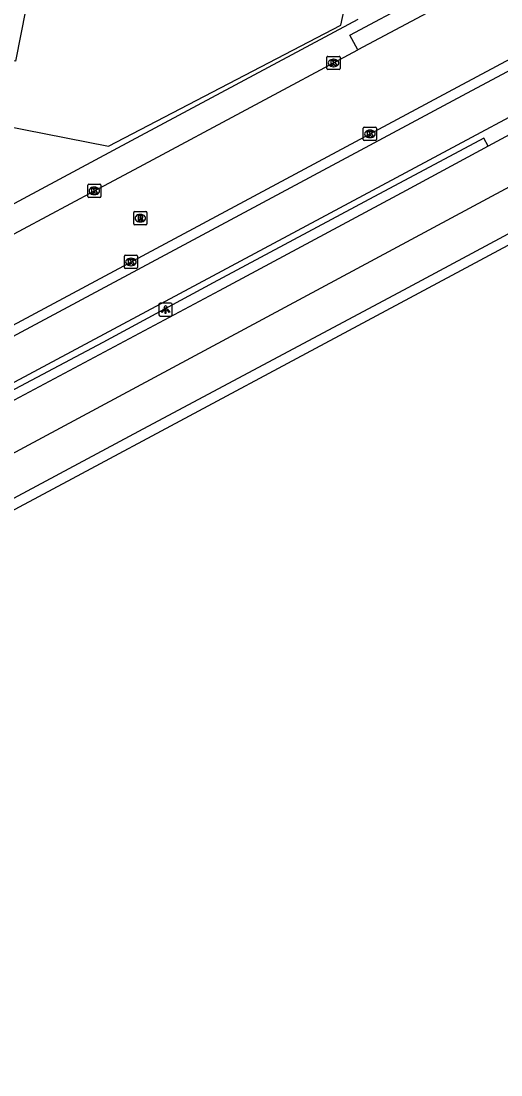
# Model space of a CAD drawing. Extents: x 158797 to 159887, y 384318 to 385255.
# Drawn here: x 159658.1 to 159694.3, y 384368.7 to 384448.1 of the extents above; entities that cross this region are included whole.
import ezdxf

# ---------------------------------------------------------------- set-up
doc = ezdxf.new("R2010")
doc.units = 0
for name, color, linetype in [('IMGEO_Berm_open', 7, 'Continuous'), ('IMGEO_Fietspad_gesloten', 7, 'Continuous'), ('IMGEO_Kolk', 7, 'Continuous'), ('IMGEO_Lichtpunt', 7, 'Continuous'), ('IMGEO_Pand', 7, 'Continuous'), ('IMGEO_Rijbaan_lokaal_gesloten', 7, 'Continuous'), ('IMGEO_Rijbaan_regionaal_gesloten', 7, 'Continuous'), ('IMGEO_Rioolput', 7, 'Continuous'), ('IMGEO_Voetpad_open', 7, 'Continuous')]:
    doc.layers.add(name, color=color, linetype=linetype)

msp = doc.modelspace()

# ---------------------------------------------------------------- linework, layer by layer
at = {"layer": 'IMGEO_Berm_open'}
msp.add_lwpolyline([(159693.288, 384438.625), (159692.958, 384439.23), (159683.971, 384434.448), (159672.561, 384428.328), (159664.238, 384423.844), (159654.268, 384418.57), (159642.609, 384412.337), (159624.993, 384402.897), (159622.895, 384401.766), (159617.171, 384398.703), (159613.053, 384396.512)], dxfattribs=at)
at = {"layer": 'IMGEO_Fietspad_gesloten'}
for points in [[(159707.394, 384451.026), (159691.341, 384442.43), (159554.532, 384369.175), (159553.562, 384368.656)], [(159705.22, 384446.356), (159692.734, 384439.673), (159612.839, 384396.912)]]:
    msp.add_lwpolyline(points, dxfattribs=at)
at = {"layer": 'IMGEO_Kolk'}
for p, q in [((159681.134, 384444.478), (159681.134, 384445.33)), ((159681.209, 384445.404), (159682.061, 384445.404)), ((159681.622, 384445.184), (159681.647, 384445.184)), ((159682.135, 384445.33), (159682.135, 384444.478)), ((159682.061, 384444.404), (159681.209, 384444.404)), ((159681.645, 384444.624), (159681.62, 384444.624)), ((159683.879, 384439.134), (159683.879, 384439.986)), ((159683.954, 384440.06), (159684.806, 384440.06)), ((159684.367, 384439.84), (159684.392, 384439.84)), ((159684.88, 384439.986), (159684.88, 384439.134)), ((159684.806, 384439.06), (159683.954, 384439.06)), ((159684.39, 384439.28), (159684.365, 384439.28)), ((159663.101, 384434.84), (159663.101, 384435.692)), ((159663.176, 384435.766), (159664.028, 384435.766)), ((159663.589, 384435.546), (159663.614, 384435.546)), ((159664.102, 384435.692), (159664.102, 384434.84)), ((159664.028, 384434.766), (159663.176, 384434.766)), ((159663.612, 384434.986), (159663.587, 384434.986)), ((159665.863, 384429.485), (159665.863, 384430.337)), ((159665.938, 384430.411), (159666.79, 384430.411)), ((159666.351, 384430.191), (159666.376, 384430.191)), ((159666.864, 384430.337), (159666.864, 384429.485)), ((159666.79, 384429.411), (159665.938, 384429.411)), ((159666.374, 384429.631), (159666.349, 384429.631))]:
    msp.add_line(p, q, dxfattribs=at)
for points in [[(159681.134, 384444.478), (159681.134, 384445.33)], [(159681.209, 384445.404), (159682.061, 384445.404)], [(159681.455, 384445.104), (159681.578, 384445.104), (159681.578, 384444.953), (159681.708, 384445.104), (159681.872, 384445.104), (159681.726, 384444.953), (159681.879, 384444.704), (159681.727, 384444.704), (159681.642, 384444.868), (159681.578, 384444.801), (159681.578, 384444.704), (159681.455, 384444.704), (159681.455, 384445.104)], [(159682.135, 384445.33), (159682.135, 384444.478)], [(159682.061, 384444.404), (159681.209, 384444.404)], [(159683.879, 384439.134), (159683.879, 384439.986)], [(159683.954, 384440.06), (159684.806, 384440.06)], [(159684.2, 384439.76), (159684.323, 384439.76), (159684.323, 384439.609), (159684.453, 384439.76), (159684.617, 384439.76), (159684.471, 384439.609), (159684.624, 384439.36), (159684.472, 384439.36), (159684.387, 384439.524), (159684.323, 384439.457), (159684.323, 384439.36), (159684.2, 384439.36), (159684.2, 384439.76)], [(159684.88, 384439.986), (159684.88, 384439.134)], [(159684.806, 384439.06), (159683.954, 384439.06)], [(159663.101, 384434.84), (159663.101, 384435.692)], [(159663.176, 384435.766), (159664.028, 384435.766)], [(159663.422, 384435.466), (159663.545, 384435.466), (159663.545, 384435.315), (159663.675, 384435.466), (159663.839, 384435.466), (159663.693, 384435.315), (159663.846, 384435.066), (159663.694, 384435.066), (159663.609, 384435.23), (159663.545, 384435.163), (159663.545, 384435.066), (159663.422, 384435.066), (159663.422, 384435.466)], [(159664.102, 384435.692), (159664.102, 384434.84)], [(159664.028, 384434.766), (159663.176, 384434.766)], [(159665.863, 384429.485), (159665.863, 384430.337)], [(159665.938, 384430.411), (159666.79, 384430.411)], [(159666.184, 384430.111), (159666.307, 384430.111), (159666.307, 384429.96), (159666.437, 384430.111), (159666.601, 384430.111), (159666.455, 384429.96), (159666.608, 384429.711), (159666.456, 384429.711), (159666.371, 384429.875), (159666.307, 384429.808), (159666.307, 384429.711), (159666.184, 384429.711), (159666.184, 384430.111)], [(159666.864, 384430.337), (159666.864, 384429.485)], [(159666.79, 384429.411), (159665.938, 384429.411)]]:
    msp.add_lwpolyline(points, dxfattribs=at)
for centre, start, end in [((159681.211, 384445.328), 91.55205, 178.44795), ((159681.211, 384445.328), 91.55205, 178.44795), ((159682.059, 384445.328), 1.55205, 88.44795), ((159682.059, 384445.328), 1.55205, 88.44795), ((159681.211, 384444.48), 181.55205, 268.44795), ((159681.211, 384444.48), 181.55205, 268.44795), ((159682.059, 384444.48), 271.55205, 358.44795), ((159682.059, 384444.48), 271.55205, 358.44795), ((159683.956, 384439.984), 91.55205, 178.44795), ((159683.956, 384439.984), 91.55205, 178.44795), ((159684.804, 384439.984), 1.55205, 88.44795), ((159684.804, 384439.984), 1.55205, 88.44795), ((159683.956, 384439.136), 181.55205, 268.44795), ((159683.956, 384439.136), 181.55205, 268.44795), ((159684.804, 384439.136), 271.55205, 358.44795), ((159684.804, 384439.136), 271.55205, 358.44795), ((159663.178, 384435.69), 91.55205, 178.44795), ((159663.178, 384435.69), 91.55205, 178.44795), ((159664.026, 384435.69), 1.55205, 88.44795), ((159664.026, 384435.69), 1.55205, 88.44795), ((159663.178, 384434.842), 181.55205, 268.44795), ((159663.178, 384434.842), 181.55205, 268.44795), ((159664.026, 384434.842), 271.55205, 358.44795), ((159664.026, 384434.842), 271.55205, 358.44795), ((159665.94, 384430.335), 91.55205, 178.44795), ((159665.94, 384430.335), 91.55205, 178.44795), ((159666.788, 384430.335), 1.55205, 88.44795), ((159666.788, 384430.335), 1.55205, 88.44795), ((159665.94, 384429.487), 181.55205, 268.44795), ((159665.94, 384429.487), 181.55205, 268.44795), ((159666.788, 384429.487), 271.55205, 358.44795), ((159666.788, 384429.487), 271.55205, 358.44795)]:
    msp.add_arc(centre, 0.0765, start, end, dxfattribs=at)
for centre, major_axis, ratio, start_param, end_param in [((159681.621, 384444.904), (-0.387, 0.002), 0.722429, 4.712389, 7.853982), ((159681.646, 384444.904), (-0.39, 0.002), 0.717154, 1.570796, 4.712389), ((159684.366, 384439.56), (-0.387, 0.002), 0.722429, 4.712389, 7.853982), ((159684.391, 384439.56), (-0.39, 0.002), 0.717154, 1.570796, 4.712389), ((159663.588, 384435.266), (-0.387, 0.002), 0.722429, 4.712389, 7.853982), ((159663.613, 384435.266), (-0.39, 0.002), 0.717154, 1.570796, 4.712389), ((159666.35, 384429.911), (-0.387, 0.002), 0.722429, 4.712389, 7.853982), ((159666.375, 384429.911), (-0.39, 0.002), 0.717154, 1.570796, 4.712389)]:
    msp.add_ellipse(centre, major_axis=major_axis, ratio=ratio, start_param=start_param, end_param=end_param, dxfattribs=at)
at = {"layer": 'IMGEO_Lichtpunt'}
for p, q in [((159668.475, 384426.722), (159668.475, 384425.915)), ((159668.475, 384426.722), (159668.475, 384425.915)), ((159669.377, 384426.817), (159668.569, 384426.817)), ((159669.377, 384426.817), (159668.569, 384426.817)), ((159669.471, 384425.915), (159669.471, 384426.722)), ((159669.471, 384425.915), (159669.471, 384426.722)), ((159668.569, 384425.821), (159669.377, 384425.821)), ((159668.569, 384425.821), (159669.377, 384425.821))]:
    msp.add_line(p, q, dxfattribs=at)
for points in [[(159668.849, 384426.386), (159668.888, 384426.358), (159668.7, 384426.096), (159668.662, 384426.123), (159668.849, 384426.386)], [(159668.951, 384426.338), (159668.998, 384426.338), (159668.998, 384426.016), (159668.951, 384426.016), (159668.951, 384426.338)], [(159669.061, 384426.358), (159669.099, 384426.385), (159669.286, 384426.123), (159669.247, 384426.095), (159669.061, 384426.358)]]:
    msp.add_lwpolyline(points, dxfattribs=at)
msp.add_circle((159668.974, 384426.52), 0.0994, dxfattribs=at)
for centre, start, end in [((159668.569, 384426.722), 90, 180), ((159668.569, 384426.722), 90, 180), ((159669.377, 384426.722), 0, 90), ((159669.377, 384426.722), 0, 90), ((159668.569, 384425.915), 180, 270), ((159668.569, 384425.915), 180, 270), ((159669.377, 384425.915), 270, 0), ((159669.377, 384425.915), 270, 360)]:
    msp.add_arc(centre, 0.0946, start, end, dxfattribs=at)
at = {"layer": 'IMGEO_Pand'}
msp.add_lwpolyline([(159615.168, 384493.218), (159631.646, 384489.94), (159631.594, 384489.43), (159642.299, 384487.34), (159642.371, 384487.828), (159663.172, 384483.741), (159663.062, 384483.15), (159665.104, 384482.719), (159657.652, 384445.044), (159634.856, 384449.536), (159634.884, 384450.102), (159624.284, 384452.245), (159624.125, 384451.684), (159608.374, 384454.809), (159607.652, 384454.952)], dxfattribs=at)
at = {"layer": 'IMGEO_Rijbaan_lokaal_gesloten'}
for points in [[(159553.184, 384369.293), (159691, 384443.105), (159706.671, 384451.498)], [(159693.473, 384451.244), (159688.29, 384448.468), (159683.468, 384445.886)], [(159656.463, 384431.445), (159663.602, 384435.266), (159667.341, 384437.251), (159683.468, 384445.886)]]:
    msp.add_lwpolyline(points, dxfattribs=at)
at = {"layer": 'IMGEO_Rijbaan_regionaal_gesloten'}
for points in [[(159880.669, 384532.909), (159875.798, 384530.374), (159847.424, 384515.674), (159804.811, 384493.696), (159779.976, 384480.85), (159750.919, 384465.55), (159708.655, 384442.945), (159694.585, 384435.384), (159645.738, 384409.21), (159615.068, 384392.753)], [(159616.488, 384390.102), (159630.958, 384397.851), (159650.153, 384408.169), (159667.67, 384417.548), (159686.549, 384427.613), (159696.214, 384432.791), (159709.47, 384439.893), (159725.249, 384448.362), (159745.061, 384458.917), (159759.449, 384466.649), (159775.497, 384475.211), (159791.41, 384483.447), (159811.928, 384494.056), (159823.458, 384500), (159870.864, 384524.44), (159874.443, 384526.273), (159882.662, 384530.596)], [(159883.694, 384529.35), (159881.307, 384528.22), (159875.887, 384525.604), (159825.453, 384500), (159812.356, 384493.351), (159791.799, 384482.795), (159777.564, 384475.395), (159744.535, 384457.751), (159731.675, 384450.855), (159717.186, 384443.101), (159697.88, 384432.802), (159696.562, 384432.097), (159679.569, 384423.013), (159661.921, 384413.563), (159644.473, 384404.254), (159631.206, 384397.094), (159616.87, 384389.389)], [(159705.803, 384445.325), (159701.548, 384443.077), (159693.288, 384438.625)], [(159693.288, 384438.625), (159687.108, 384435.294), (159673.007, 384427.734), (159656.81, 384419.099), (159647.237, 384413.981), (159637.604, 384408.821), (159626.551, 384402.935), (159617.694, 384398.165), (159613.635, 384395.988), (159613.401, 384395.863)]]:
    msp.add_lwpolyline(points, dxfattribs=at)
at = {"layer": 'IMGEO_Rioolput'}
for p, q in [((159666.568, 384432.781), (159666.568, 384433.633)), ((159666.643, 384433.707), (159667.495, 384433.707)), ((159667.056, 384433.487), (159667.081, 384433.487)), ((159667.569, 384433.633), (159667.569, 384432.781)), ((159667.495, 384432.707), (159666.643, 384432.707)), ((159667.079, 384432.927), (159667.054, 384432.927))]:
    msp.add_line(p, q, dxfattribs=at)
for points in [[(159666.568, 384432.781), (159666.568, 384433.633)], [(159666.643, 384433.707), (159667.495, 384433.707)], [(159667.157, 384433.405), (159666.905, 384433.407), (159666.905, 384433.007)], [(159666.905, 384433.007), (159667.029, 384433.007), (159667.029, 384433.169), (159667.04, 384433.169)], [(159667.083, 384433.326), (159667.029, 384433.326), (159667.029, 384433.245)], [(159667.029, 384433.245), (159667.081, 384433.245)], [(159667.087, 384433.14), (159667.158, 384433.007), (159667.298, 384433.007), (159667.233, 384433.133)], [(159667.569, 384433.633), (159667.569, 384432.781)], [(159667.495, 384432.707), (159666.643, 384432.707)]]:
    msp.add_lwpolyline(points, dxfattribs=at)
for centre, radius, start, end in [((159666.645, 384433.631), 0.0765, 91.55205, 178.44795), ((159666.645, 384433.631), 0.0765, 91.55205, 178.44795), ((159667.039, 384433.116), 0.0533, 26.02933, 88.69889), ((159667.065, 384433.434), 0.19, 274.7715, 282.96867), ((159667.089, 384433.23), 0.0964, 77.00612, 93.18647), ((159667.103, 384433.287), 0.0378, 276.66336, 79.67722), ((159667.156, 384433.295), 0.109, 350.36119, 89.41601), ((159667.154, 384433.295), 0.112, 277.58423, 350.98172), ((159667.138, 384433.08), 0.108, 29.51342, 73.79051), ((159667.493, 384433.631), 0.0765, 1.55205, 88.44795), ((159667.493, 384433.631), 0.0765, 1.55205, 88.44795), ((159666.645, 384432.783), 0.0765, 181.55205, 268.44795), ((159666.645, 384432.783), 0.0765, 181.55205, 268.44795), ((159667.493, 384432.783), 0.0765, 271.55205, 358.44795), ((159667.493, 384432.783), 0.0765, 271.55205, 358.44795)]:
    msp.add_arc(centre, radius, start, end, dxfattribs=at)
for centre, major_axis, ratio, start_param, end_param in [((159667.055, 384433.207), (-0.387, 0.002), 0.722429, 4.712389, 7.853982), ((159667.08, 384433.207), (-0.39, 0.002), 0.717154, 1.570796, 4.712389)]:
    msp.add_ellipse(centre, major_axis=major_axis, ratio=ratio, start_param=start_param, end_param=end_param, dxfattribs=at)
at = {"layer": 'IMGEO_Voetpad_open'}
for points in [[(159607.652, 384454.952), (159606.689, 384450.048), (159650.339, 384441.442), (159664.679, 384438.637), (159682.172, 384447.751), (159682.698, 384450.091), (159679.597, 384455.98), (159680.012, 384456.195)], [(159683.468, 384445.886), (159682.875, 384447.011), (159692.871, 384452.346), (159693.473, 384451.244)], [(159683.461, 384448.173), (159666.374, 384439.04), (159655.504, 384433.219)]]:
    msp.add_lwpolyline(points, dxfattribs=at)

doc.saveas('drawing.dxf')
